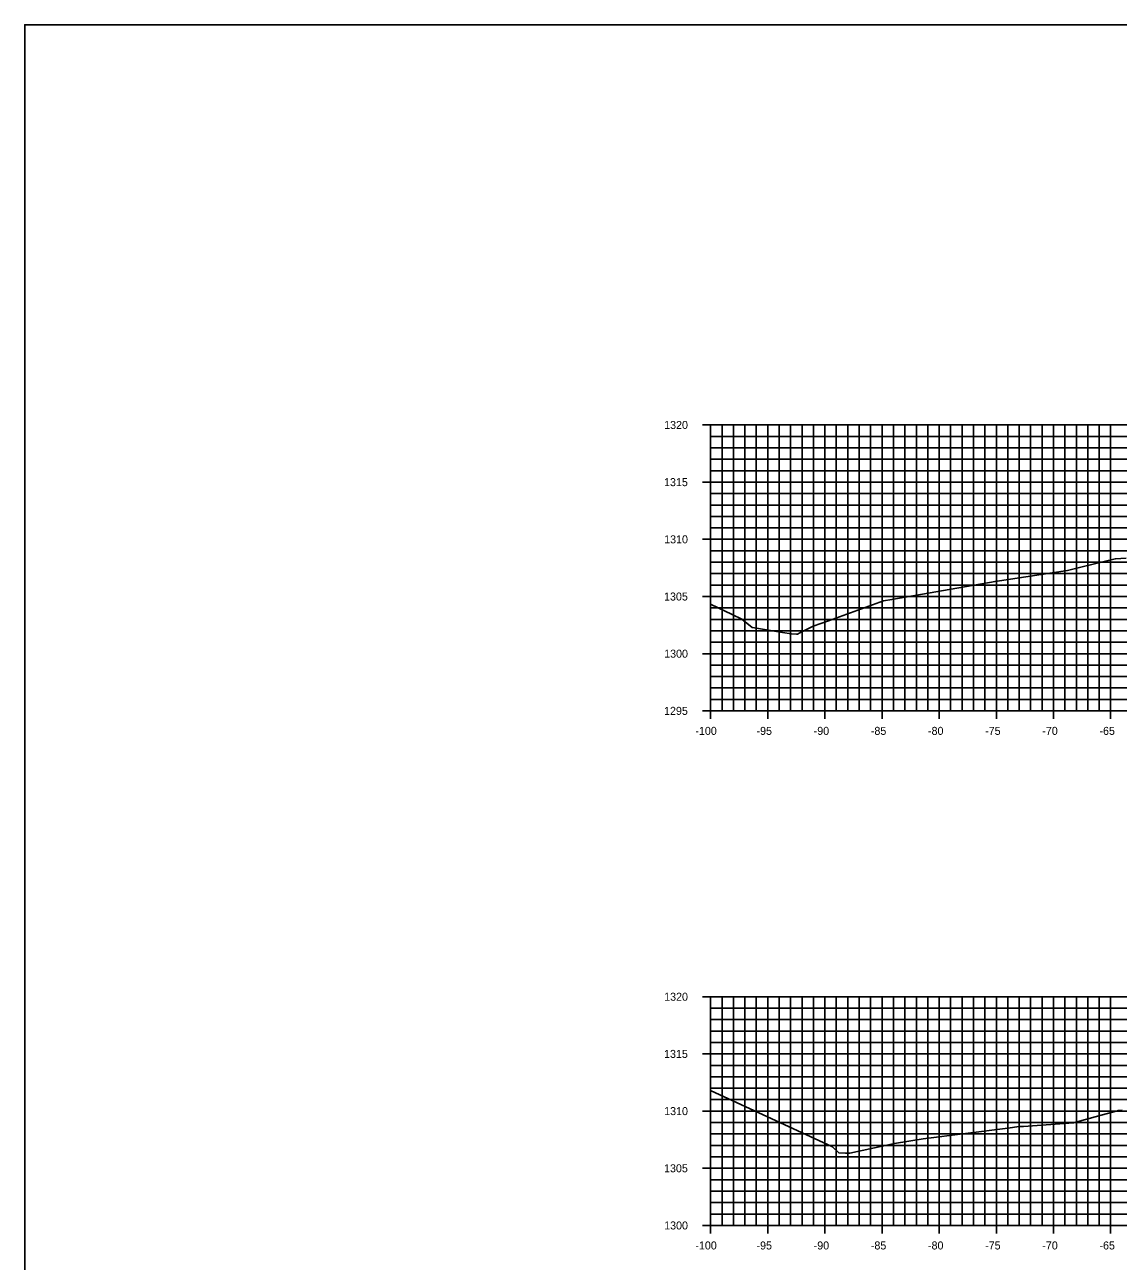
# Model space of a CAD drawing. Extents: x 674939 to 678919, y 750652 to 765176.
# Drawn here: x 678578.5 to 678674.2, y 753794.4 to 753902.6 of the extents above; entities that cross this region are included whole.
import ezdxf

# ---------------------------------------------------------------- set-up
doc = ezdxf.new("R2010")
doc.units = 0
for name, color, linetype in [('R_Axis', 7, 'Continuous'), ('R_Axis Annot', 7, 'Continuous'), ('R_Exist Surface', 7, 'Continuous'), ('R_Grid', 7, 'Continuous'), ('R_No Plot', 7, 'Continuous')]:
    doc.layers.add(name, color=color, linetype=linetype)

msp = doc.modelspace()

# ---------------------------------------------------------------- linework, layer by layer
at = {"layer": 'R_Axis'}
for p, q in [((678637.83, 753867.55), (678639.23, 753867.55)), ((678638.53, 753842.55), (678638.53, 753867.55)), ((678638.53, 753866.55), (678638.88, 753866.55)), ((678638.53, 753865.55), (678638.88, 753865.55)), ((678638.53, 753864.55), (678638.88, 753864.55)), ((678638.53, 753863.55), (678638.88, 753863.55)), ((678637.83, 753862.55), (678639.23, 753862.55)), ((678638.53, 753861.55), (678638.88, 753861.55)), ((678638.53, 753860.55), (678638.88, 753860.55)), ((678638.53, 753859.55), (678638.88, 753859.55)), ((678638.53, 753858.55), (678638.88, 753858.55)), ((678637.83, 753857.55), (678639.23, 753857.55)), ((678638.53, 753856.55), (678638.88, 753856.55)), ((678638.53, 753855.55), (678638.88, 753855.55)), ((678638.53, 753854.55), (678638.88, 753854.55)), ((678638.53, 753853.55), (678638.88, 753853.55)), ((678637.83, 753852.55), (678639.23, 753852.55)), ((678638.53, 753851.55), (678638.88, 753851.55)), ((678638.53, 753850.55), (678638.88, 753850.55)), ((678638.53, 753849.55), (678638.88, 753849.55)), ((678638.53, 753848.55), (678638.88, 753848.55)), ((678637.83, 753847.55), (678639.23, 753847.55)), ((678638.53, 753846.55), (678638.88, 753846.55)), ((678638.53, 753845.55), (678638.88, 753845.55)), ((678638.53, 753844.55), (678638.88, 753844.55)), ((678638.53, 753843.55), (678638.88, 753843.55)), ((678638.53, 753841.85), (678638.53, 753843.25)), ((678643.53, 753841.85), (678643.53, 753843.25)), ((678648.53, 753841.85), (678648.53, 753843.25)), ((678653.53, 753841.85), (678653.53, 753843.25)), ((678658.53, 753841.85), (678658.53, 753843.25)), ((678663.53, 753841.85), (678663.53, 753843.25)), ((678668.53, 753841.85), (678668.53, 753843.25)), ((678673.53, 753841.85), (678673.53, 753843.25)), ((678637.83, 753842.55), (678639.23, 753842.55)), ((678638.53, 753842.55), (678838.53, 753842.55)), ((678637.83, 753817.55), (678639.23, 753817.55)), ((678638.53, 753797.55), (678638.53, 753817.55)), ((678638.53, 753816.55), (678638.88, 753816.55)), ((678638.53, 753815.55), (678638.88, 753815.55)), ((678638.53, 753814.55), (678638.88, 753814.55)), ((678638.53, 753813.55), (678638.88, 753813.55)), ((678637.83, 753812.55), (678639.23, 753812.55)), ((678638.53, 753811.55), (678638.88, 753811.55)), ((678638.53, 753810.55), (678638.88, 753810.55)), ((678638.53, 753809.55), (678638.88, 753809.55)), ((678638.53, 753808.55), (678638.88, 753808.55)), ((678637.83, 753807.55), (678639.23, 753807.55)), ((678638.53, 753806.55), (678638.88, 753806.55)), ((678638.53, 753805.55), (678638.88, 753805.55)), ((678638.53, 753804.55), (678638.88, 753804.55)), ((678638.53, 753803.55), (678638.88, 753803.55)), ((678637.83, 753802.55), (678639.23, 753802.55)), ((678638.53, 753801.55), (678638.88, 753801.55)), ((678638.53, 753800.55), (678638.88, 753800.55)), ((678638.53, 753799.55), (678638.88, 753799.55)), ((678638.53, 753798.55), (678638.88, 753798.55)), ((678637.83, 753797.55), (678639.23, 753797.55)), ((678638.53, 753796.85), (678638.53, 753798.25)), ((678638.53, 753797.55), (678838.53, 753797.55)), ((678643.53, 753796.85), (678643.53, 753798.25)), ((678648.53, 753796.85), (678648.53, 753798.25)), ((678653.53, 753796.85), (678653.53, 753798.25)), ((678658.53, 753796.85), (678658.53, 753798.25)), ((678663.53, 753796.85), (678663.53, 753798.25)), ((678668.53, 753796.85), (678668.53, 753798.25)), ((678673.53, 753796.85), (678673.53, 753798.25))]:
    msp.add_line(p, q, dxfattribs=at)
at = {"layer": 'R_Exist Surface'}
for points in [[(678638.53, 753851.89), (678640.41, 753850.97), (678641.26, 753850.56), (678642.18, 753849.85), (678642.19, 753849.84), (678644.82, 753849.41), (678645.61, 753849.29), (678646.05, 753849.27), (678646.14, 753849.27), (678646.35, 753849.38), (678647.5, 753849.95), (678648.84, 753850.41), (678653.66, 753852.17), (678654.4, 753852.3), (678663.42, 753853.87), (678668.8, 753854.68), (678669.74, 753854.81), (678671.05, 753855.14), (678673.93, 753855.83), (678673.96, 753855.83), (678674.88, 753855.9)], [(678638.53, 753809.35), (678649.21, 753804.42), (678649.76, 753803.91), (678650.33, 753803.87), (678650.71, 753803.87), (678654.61, 753804.71), (678657.14, 753805.13), (678664.53, 753806.06), (678665.54, 753806.19), (678665.9, 753806.21), (678670.27, 753806.52), (678672.71, 753807.18), (678674.13, 753807.58), (678674.18, 753807.59), (678674.55, 753807.63)]]:
    msp.add_lwpolyline(points, dxfattribs=at)
at = {"layer": 'R_Grid'}
for p, q in [((678638.53, 753867.55), (678838.53, 753867.55)), ((678638.53, 753842.55), (678638.53, 753867.55)), ((678638.53, 753866.55), (678838.53, 753866.55)), ((678639.53, 753842.55), (678639.53, 753867.55)), ((678640.53, 753842.55), (678640.53, 753867.55)), ((678641.53, 753842.55), (678641.53, 753867.55)), ((678642.53, 753842.55), (678642.53, 753867.55)), ((678643.53, 753842.55), (678643.53, 753867.55)), ((678644.53, 753842.55), (678644.53, 753867.55)), ((678645.53, 753842.55), (678645.53, 753867.55)), ((678646.53, 753842.55), (678646.53, 753867.55)), ((678647.53, 753842.55), (678647.53, 753867.55)), ((678648.53, 753842.55), (678648.53, 753867.55)), ((678649.53, 753842.55), (678649.53, 753867.55)), ((678650.53, 753842.55), (678650.53, 753867.55)), ((678651.53, 753842.55), (678651.53, 753867.55)), ((678652.53, 753842.55), (678652.53, 753867.55)), ((678653.53, 753842.55), (678653.53, 753867.55)), ((678654.53, 753842.55), (678654.53, 753867.55)), ((678655.53, 753842.55), (678655.53, 753867.55)), ((678656.53, 753842.55), (678656.53, 753867.55)), ((678657.53, 753842.55), (678657.53, 753867.55)), ((678658.53, 753842.55), (678658.53, 753867.55)), ((678659.53, 753842.55), (678659.53, 753867.55)), ((678660.53, 753842.55), (678660.53, 753867.55)), ((678661.53, 753842.55), (678661.53, 753867.55)), ((678662.53, 753842.55), (678662.53, 753867.55)), ((678663.53, 753842.55), (678663.53, 753867.55)), ((678664.53, 753842.55), (678664.53, 753867.55)), ((678665.53, 753842.55), (678665.53, 753867.55)), ((678666.53, 753842.55), (678666.53, 753867.55)), ((678667.53, 753842.55), (678667.53, 753867.55)), ((678668.53, 753842.55), (678668.53, 753867.55)), ((678669.53, 753842.55), (678669.53, 753867.55)), ((678670.53, 753842.55), (678670.53, 753867.55)), ((678671.53, 753842.55), (678671.53, 753867.55)), ((678672.53, 753842.55), (678672.53, 753867.55)), ((678673.53, 753842.55), (678673.53, 753867.55)), ((678638.53, 753865.55), (678838.53, 753865.55)), ((678638.53, 753864.55), (678838.53, 753864.55)), ((678638.53, 753863.55), (678838.53, 753863.55)), ((678638.53, 753862.55), (678838.53, 753862.55)), ((678638.53, 753861.55), (678838.53, 753861.55)), ((678638.53, 753860.55), (678838.53, 753860.55)), ((678638.53, 753859.55), (678838.53, 753859.55)), ((678638.53, 753858.55), (678838.53, 753858.55)), ((678638.53, 753857.55), (678838.53, 753857.55)), ((678638.53, 753856.55), (678838.53, 753856.55)), ((678638.53, 753855.55), (678838.53, 753855.55)), ((678638.53, 753854.55), (678838.53, 753854.55)), ((678638.53, 753853.55), (678838.53, 753853.55)), ((678638.53, 753852.55), (678838.53, 753852.55)), ((678638.53, 753851.55), (678838.53, 753851.55)), ((678638.53, 753850.55), (678838.53, 753850.55)), ((678638.53, 753849.55), (678838.53, 753849.55)), ((678638.53, 753848.55), (678838.53, 753848.55)), ((678638.53, 753847.55), (678838.53, 753847.55)), ((678638.53, 753846.55), (678838.53, 753846.55)), ((678638.53, 753845.55), (678838.53, 753845.55)), ((678638.53, 753844.55), (678838.53, 753844.55)), ((678638.53, 753843.55), (678838.53, 753843.55)), ((678638.53, 753842.55), (678838.53, 753842.55)), ((678638.53, 753817.55), (678838.53, 753817.55)), ((678638.53, 753797.55), (678638.53, 753817.55)), ((678639.53, 753797.55), (678639.53, 753817.55)), ((678640.53, 753797.55), (678640.53, 753817.55)), ((678641.53, 753797.55), (678641.53, 753817.55)), ((678642.53, 753797.55), (678642.53, 753817.55)), ((678643.53, 753797.55), (678643.53, 753817.55)), ((678644.53, 753797.55), (678644.53, 753817.55)), ((678645.53, 753797.55), (678645.53, 753817.55)), ((678646.53, 753797.55), (678646.53, 753817.55)), ((678647.53, 753797.55), (678647.53, 753817.55)), ((678648.53, 753797.55), (678648.53, 753817.55)), ((678649.53, 753797.55), (678649.53, 753817.55)), ((678650.53, 753797.55), (678650.53, 753817.55)), ((678651.53, 753797.55), (678651.53, 753817.55)), ((678652.53, 753797.55), (678652.53, 753817.55)), ((678653.53, 753797.55), (678653.53, 753817.55)), ((678654.53, 753797.55), (678654.53, 753817.55)), ((678655.53, 753797.55), (678655.53, 753817.55)), ((678656.53, 753797.55), (678656.53, 753817.55)), ((678657.53, 753797.55), (678657.53, 753817.55)), ((678658.53, 753797.55), (678658.53, 753817.55)), ((678659.53, 753797.55), (678659.53, 753817.55)), ((678660.53, 753797.55), (678660.53, 753817.55)), ((678661.53, 753797.55), (678661.53, 753817.55)), ((678662.53, 753797.55), (678662.53, 753817.55)), ((678663.53, 753797.55), (678663.53, 753817.55)), ((678664.53, 753797.55), (678664.53, 753817.55)), ((678665.53, 753797.55), (678665.53, 753817.55)), ((678666.53, 753797.55), (678666.53, 753817.55)), ((678667.53, 753797.55), (678667.53, 753817.55)), ((678668.53, 753797.55), (678668.53, 753817.55)), ((678669.53, 753797.55), (678669.53, 753817.55)), ((678670.53, 753797.55), (678670.53, 753817.55)), ((678671.53, 753797.55), (678671.53, 753817.55)), ((678672.53, 753797.55), (678672.53, 753817.55)), ((678673.53, 753797.55), (678673.53, 753817.55)), ((678638.53, 753816.55), (678838.53, 753816.55)), ((678638.53, 753815.55), (678838.53, 753815.55)), ((678638.53, 753814.55), (678838.53, 753814.55)), ((678638.53, 753813.55), (678838.53, 753813.55)), ((678638.53, 753812.55), (678838.53, 753812.55)), ((678638.53, 753811.55), (678838.53, 753811.55)), ((678638.53, 753810.55), (678838.53, 753810.55)), ((678638.53, 753809.55), (678838.53, 753809.55)), ((678638.53, 753808.55), (678838.53, 753808.55)), ((678638.53, 753807.55), (678838.53, 753807.55)), ((678638.53, 753806.55), (678838.53, 753806.55)), ((678638.53, 753805.55), (678838.53, 753805.55)), ((678638.53, 753804.55), (678838.53, 753804.55)), ((678638.53, 753803.55), (678838.53, 753803.55)), ((678638.53, 753802.55), (678838.53, 753802.55)), ((678638.53, 753801.55), (678838.53, 753801.55)), ((678638.53, 753800.55), (678838.53, 753800.55)), ((678638.53, 753799.55), (678838.53, 753799.55)), ((678638.53, 753798.55), (678838.53, 753798.55)), ((678638.53, 753797.55), (678838.53, 753797.55))]:
    msp.add_line(p, q, dxfattribs=at)
at = {"layer": 'R_No Plot'}
msp.add_lwpolyline([(678578.53, 753682.55), (678918.53, 753682.55), (678918.53, 753902.55), (678578.53, 753902.55)], close=True, dxfattribs=at)

# ---------------------------------------------------------------- texts
at = {"layer": 'R_Axis Annot'}
for s, p in [('1320', (678634.47, 753867.2)), ('1315', (678634.46, 753862.2)), ('1310', (678634.47, 753857.2)), ('1305', (678634.46, 753852.2)), ('1300', (678634.47, 753847.2)), ('1295', (678634.46, 753842.2)), ('-100', (678637.2, 753840.45)), ('-95', (678642.55, 753840.45)), ('-90', (678647.55, 753840.45)), ('-85', (678652.55, 753840.45)), ('-80', (678657.55, 753840.45)), ('-75', (678662.55, 753840.45)), ('-70', (678667.55, 753840.45)), ('-65', (678672.55, 753840.45)), ('1320', (678634.47, 753817.2)), ('1315', (678634.46, 753812.2)), ('1310', (678634.47, 753807.2)), ('1305', (678634.46, 753802.2)), ('1300', (678634.47, 753797.2)), ('-100', (678637.2, 753795.45)), ('-95', (678642.55, 753795.45)), ('-90', (678647.55, 753795.45)), ('-85', (678652.55, 753795.45)), ('-80', (678657.55, 753795.45)), ('-75', (678662.55, 753795.45)), ('-70', (678667.55, 753795.45)), ('-65', (678672.55, 753795.45))]:
    msp.add_text(s, height=0.7, dxfattribs=at).set_placement(p)

doc.saveas('drawing.dxf')
